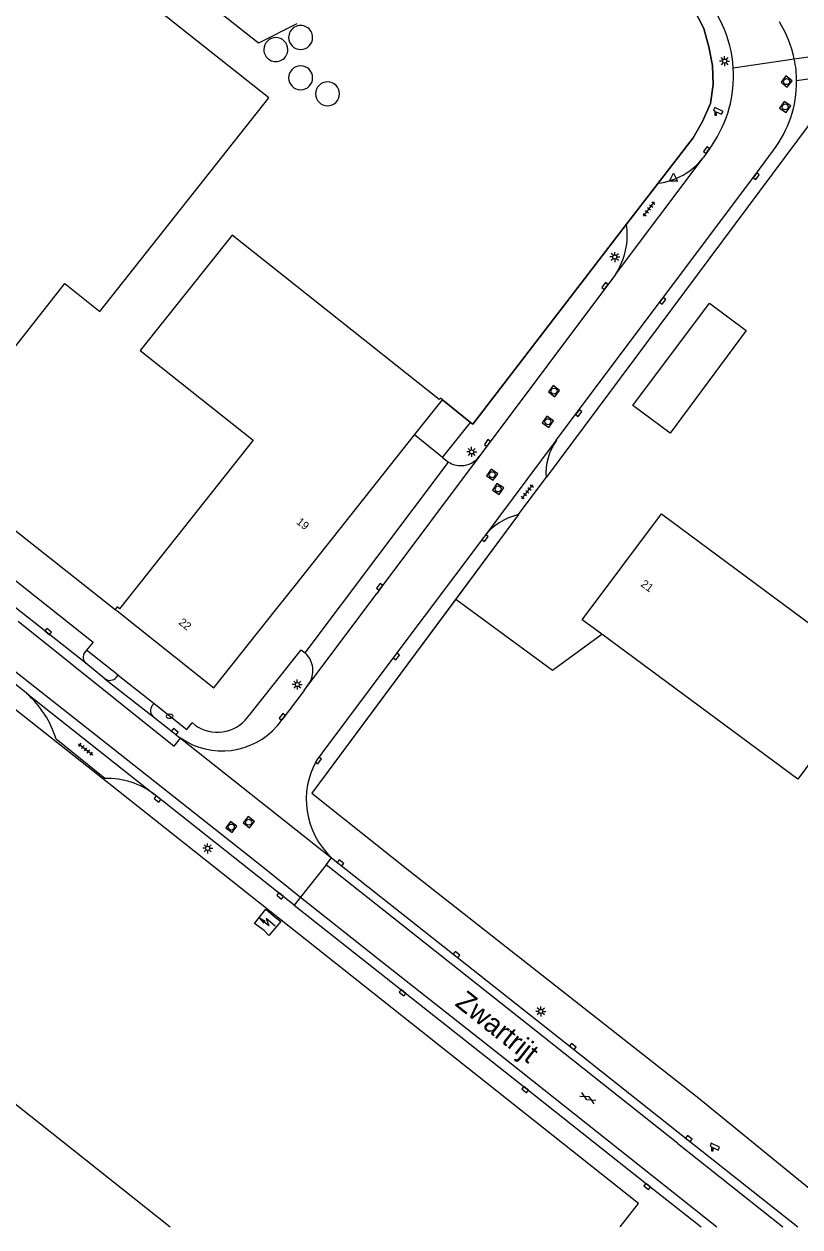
# Model space of a CAD drawing. Extents: x 136000 to 138005, y 398500 to 400500.
# Drawn here: x 136993.3 to 137090.3, y 398500 to 398650.2 of the extents above; entities that cross this region are included whole.
import ezdxf

# ---------------------------------------------------------------- set-up
doc = ezdxf.new("R2010")
doc.units = 0
for name, color, linetype in [('gg-afsc-draadraster', 7, 'Continuous'), ('gg-afsc-hekwerk', 7, 'Continuous'), ('gg-afsc-lijn draadraster', 7, 'Continuous'), ('gg-afsc-muur', 7, 'Continuous'), ('gg-anno-huisnummerreeks BGT', 7, 'Continuous'), ('gg-anno-openbare ruimte label', 7, 'Continuous'), ('gg-bbg-bijgebouw', 7, 'Continuous'), ('gg-bbg-gedigitaliseerde bebouwing', 7, 'Continuous'), ('gg-bbg-hoofdgebouw', 7, 'Continuous'), ('gg-bbg-lage trafo', 7, 'Continuous'), ('gg-bbg-opslagtank', 7, 'Continuous'), ('gg-knt-bronhoudergrens', 7, 'Continuous'), ('gg-knt-verharding', 7, 'Continuous'), ('gg-knt-verharding nz', 7, 'Continuous'), ('gt-grn-vlakafsluiter', 7, 'Continuous'), ('gt-grn-weggrens', 7, 'Continuous'), ('gt-symb-brandkraan', 7, 'Continuous'), ('gt-symb-camera', 7, 'Continuous'), ('gt-symb-gesloten verharding', 7, 'Continuous'), ('gt-symb-kolk', 7, 'Continuous'), ('gt-symb-lichtmast', 7, 'Continuous'), ('gt-symb-rioolschacht', 7, 'Continuous'), ('gt-symb-tegel verharding', 7, 'Continuous'), ('gt-symb-trafo symbool', 7, 'Continuous'), ('gt-symb-waterafsluiter', 7, 'Continuous')]:
    doc.layers.add(name, color=color, linetype=linetype)

# ---------------------------------------------------------------- blocks, each defined once
blk = doc.blocks.new('gt0-KOLK')
at = {"layer": 'gt-symb-kolk'}
blk.add_lwpolyline([(0, 0), (0.37, 0), (0.37, 0.4), (-0.38, 0.4), (-0.38, 0), (0, 0)], dxfattribs=at)
blk = doc.blocks.new('gt0-CAMERA')
at = {"layer": 'gt-symb-camera'}
for points in [[(0.07, 0.48), (0.75, 0.16), (0.92, 0.51), (-0.12, 1), (-0.28, 0.65), (-0.07, 0.55)], [(0.07, 0.48), (0.07, 0), (-0.07, 0), (-0.07, 0.55)]]:
    blk.add_lwpolyline(points, dxfattribs=at)
blk = doc.blocks.new('gt0-GESVH1')
at = {"layer": 'gt-symb-gesloten verharding'}
for p, q in [((-0.99, -0.26), (0.01, 0.24)), ((0.01, -0.26), (-0.99, 0.24)), ((0.01, 0.24), (1.01, -0.26)), ((1.01, 0.24), (0.01, -0.26))]:
    blk.add_line(p, q, dxfattribs=at)
blk = doc.blocks.new('gt0-LMAST')
at = {"layer": 'gt-symb-lichtmast'}
for p, q in [((-0.18, 0.17), (-0.45, 0.44)), ((-0.01, 0.25), (-0.01, 0.62)), ((0.17, 0.17), (0.44, 0.44)), ((-0.26, 0), (-0.63, 0)), ((-0.18, -0.18), (-0.45, -0.45)), ((-0.01, -0.25), (-0.01, -0.63)), ((0.44, -0.45), (0.17, -0.18)), ((0.24, 0), (0.62, 0))]:
    blk.add_line(p, q, dxfattribs=at)
blk.add_circle((-0.01, 0), 0.25, dxfattribs=at)
blk = doc.blocks.new('gt0-RS')
at = {"layer": 'gt-symb-rioolschacht'}
blk.add_lwpolyline([(-0.5, -0.5), (0.5, -0.5), (0.5, 0.5), (-0.5, 0.5)], close=True, dxfattribs=at)
blk.add_circle((0, 0), 0.375, dxfattribs=at)
blk = doc.blocks.new('gt0-TEG1')
at = {"layer": 'gt-symb-tegel verharding'}
for p, q in [((-1.12, 0), (1.12, 0)), ((-0.9, -0.25), (-0.9, 0.25)), ((-0.45, -0.25), (-0.45, 0.25)), ((0, -0.25), (0, 0.25)), ((0.45, -0.25), (0.45, 0.25)), ((0.9, -0.25), (0.9, 0.25))]:
    blk.add_line(p, q, dxfattribs=at)
blk = doc.blocks.new('gt0-HSP')
at = {"layer": 'gt-symb-trafo symbool'}
for points in [[(0.77, 0.75), (-0.53, 0), (0.47, 0), (-0.83, -0.75)], [(-0.22, -0.24), (-0.83, -0.75), (-0.08, -0.48)]]:
    blk.add_lwpolyline(points, dxfattribs=at)
blk = doc.blocks.new('gt0-WAFSL')
at = {"layer": 'gt-symb-waterafsluiter'}
for p, q in [((-0.5, -0.33), (0, 0.67)), ((0, 0.67), (0.5, -0.33)), ((0.5, -0.33), (-0.5, -0.33))]:
    blk.add_line(p, q, dxfattribs=at)
blk = doc.blocks.new('gt0-BR')
at = {"layer": 'gt-symb-brandkraan'}
for centre, radius, start, end in [((-0.24, 0), 0.206, 107.5669, 252.4331), ((0.6, -2.66), 3, 106.892, 107.5669), ((0, -0.69), 0.938, 73.108, 106.892), ((-0.6, -2.66), 3, 72.4331, 73.108), ((0.24, 0), 0.206, 287.567, 72.4331), ((0.6, 2.66), 3, 252.4331, 253.108), ((0, 0.69), 0.938, 253.108, 286.8921), ((-0.6, 2.66), 3, 286.8921, 287.567)]:
    blk.add_arc(centre, radius, start, end, dxfattribs=at)

msp = doc.modelspace()

# ---------------------------------------------------------------- linework, layer by layer
at = {"layer": 'gg-afsc-draadraster'}
msp.add_lwpolyline([(137095.24, 398641.97), (137093.13, 398639.98), (137058.55, 398593.61)], dxfattribs=at)
at = {"layer": 'gg-afsc-hekwerk'}
for p, q in [((137072.57, 398630.38), (137068.62, 398625.24)), ((137049.09, 398600.48), (137045.61, 398603.33)), ((137067.79, 398500), (137070.11, 398502.94))]:
    msp.add_line(p, q, dxfattribs=at)
for points in [[(137072.84, 398660.24), (137078.27, 398649.68), (137078.88, 398647.38), (137079.36, 398645.06), (137079.42, 398642.68), (137079.08, 398640.34), (137078.1, 398638.09), (137076.93, 398636.04), (137072.57, 398630.38)], [(137070.11, 398502.94), (137003.9, 398555.4), (136968.24, 398583.54), (136908.35, 398630.87)], [(137068.62, 398625.24), (137049.38, 398600.25), (137049.09, 398600.48)]]:
    msp.add_lwpolyline(points, dxfattribs=at)
at = {"layer": 'gg-afsc-lijn draadraster'}
for points in [[(137095.24, 398641.97), (137093.13, 398639.98), (137058.55, 398593.61)], [(137055.1, 398588.97), (137029.29, 398554.16), (137041.52, 398544.45), (137077.45, 398516.25), (137097.36, 398500)]]:
    msp.add_lwpolyline(points, dxfattribs=at)
at = {"layer": 'gg-afsc-muur'}
for points in [[(137045.61, 398603.33), (137049.09, 398600.48), (137049.38, 398600.25), (137068.62, 398625.24), (137072.57, 398630.38), (137076.93, 398636.04), (137078.1, 398638.09), (137079.08, 398640.34), (137079.42, 398642.68), (137079.36, 398645.06), (137078.88, 398647.38), (137078.27, 398649.68), (137072.84, 398660.24), (137068.15, 398657.88)], [(137067.79, 398500), (137070.11, 398502.94), (137003.9, 398555.4), (136968.24, 398583.54), (136908.35, 398630.87), (136933.17, 398500)]]:
    msp.add_lwpolyline(points, dxfattribs=at)
at = {"layer": 'gg-bbg-bijgebouw'}
for p, q in [((137069.4, 398602.59), (137078.97, 398615.37)), ((137078.97, 398615.37), (137083.57, 398611.98))]:
    msp.add_line(p, q, dxfattribs=at)
msp.add_lwpolyline([(137083.57, 398611.98), (137074.05, 398599.14), (137069.4, 398602.59)], dxfattribs=at)
at = {"layer": 'gg-bbg-gedigitaliseerde bebouwing'}
msp.add_line((137065.52, 398574.03), (137063.08, 398575.83), dxfattribs=at)
msp.add_lwpolyline([(137099.84, 398569.17), (137090.01, 398555.94), (137065.52, 398574.03)], dxfattribs=at)
at = {"layer": 'gg-bbg-hoofdgebouw'}
for p, q in [((137042.1, 398598.92), (137045.61, 398603.33)), ((137027.22, 398580.16), (137042.1, 398598.92)), ((137024.75, 398577.05), (137027.22, 398580.16)), ((137004.7, 398577.13), (137004.93, 398576.94))]:
    msp.add_line(p, q, dxfattribs=at)
for points in [[(137027.39, 398650.29), (137022.62, 398647.84), (137003.67, 398662.84)], [(136981.17, 398595.92), (136998.4, 398617.83), (137002.78, 398614.34), (137023.89, 398641.03), (137002.12, 398658.3), (136972.82, 398648.96), (136974.38, 398644.14), (136956.18, 398621.21), (136955.97, 398621.37), (136955.75, 398621.08), (136956.09, 398620.91), (136953.58, 398617.79)], [(137045.61, 398603.33), (137045.36, 398603.53), (137045.21, 398603.34), (137019.32, 398623.89), (137007.84, 398609.47), (137021.94, 398598.28), (137005.26, 398577.19), (137004.95, 398577.44), (137004.7, 398577.13)], [(137063.08, 398575.83), (137072.96, 398589.06), (137099.84, 398569.17)], [(137004.93, 398576.94), (137017.04, 398567.33), (137024.75, 398577.05)], [(136959.52, 398500), (136956.71, 398502.23), (136976.73, 398527.62), (136999.41, 398509.66), (137011.59, 398500)]]:
    msp.add_lwpolyline(points, dxfattribs=at)
at = {"layer": 'gg-bbg-lage trafo'}
msp.add_lwpolyline([(137025.42, 398538.14), (137023.92, 398536.42), (137023.3, 398537.01), (137022.1, 398537.89), (137023.54, 398539.68), (137024.68, 398538.68), (137025.42, 398538.14)], dxfattribs=at)
at = {"layer": 'gg-bbg-opslagtank'}
for centre, start, end in [((137027.88, 398648.57), 0.0382, 180.0764), ((137024.78, 398647.06), 0.0764, 180.0382), ((137027.88, 398648.57), 180.0764, 0.0382), ((137024.78, 398647.06), 180.0382, 0.0764), ((137027.88, 398643.53), 0.0382, 180.0382), ((137027.88, 398643.53), 180.0382, 0.0382), ((137031.24, 398641.53), 0, 180), ((137031.24, 398641.53), 180, 0)]:
    msp.add_arc(centre, 1.5, start, end, dxfattribs=at)
at = {"layer": 'gg-knt-bronhoudergrens'}
msp.add_line((137055.1, 398588.97), (137047.26, 398578.4), dxfattribs=at)
for points in [[(137047.26, 398578.4), (137029.29, 398554.16), (137041.52, 398544.45), (137077.45, 398516.25), (137097.36, 398500)], [(137047.26, 398578.4), (137059.36, 398569.54), (137065.52, 398574.03)]]:
    msp.add_lwpolyline(points, dxfattribs=at)
at = {"layer": 'gg-knt-verharding'}
for p, q in [((137074.72, 398661.57), (137080.55, 398650.21)), ((137079.3, 398635.14), (137078.17, 398633.54)), ((137067.23, 398618.95), (137078.17, 398633.54)), ((137067.23, 398618.95), (137050.2, 398596.22)), ((137045.59, 398596.12), (137049.09, 398600.48)), ((137045.59, 398596.12), (137042.1, 398598.92)), ((137059.83, 398598.26), (137050.76, 398586.16)), ((137055.1, 398588.97), (137058.55, 398593.61)), ((137001.04, 398570.4), (136981.79, 398585.58)), ((137028.34, 398566.99), (137037.4, 398579.11)), ((137001.13, 398572.03), (137000.91, 398571.77)), ((137005.07, 398568.92), (137001.13, 398572.03)), ((137021.57, 398564.05), (137027.93, 398572.1)), ((137003.43, 398568.48), (137001.04, 398570.4)), ((137003.43, 398568.48), (137009.5, 398563.71)), ((137004.83, 398568.64), (137005.07, 398568.92)), ((136993.63, 398566.66), (137009.62, 398554.01)), ((137028.34, 398566.99), (137025.58, 398563.4)), ((137028.34, 398566.99), (137028.97, 398567.97)), ((137009.56, 398565.39), (137009.33, 398565.12)), ((137009.5, 398563.71), (137012.23, 398561.56)), ((137020.96, 398563.28), (137021.57, 398564.05)), ((137024.98, 398562.61), (137025.58, 398563.4)), ((137003.42, 398556.01), (136997.33, 398560.91)), ((137027.08, 398540.21), (137009.62, 398554.01))]:
    msp.add_line(p, q, dxfattribs=at)
for points in [[(137101.64, 398645.99), (137100.35, 398645.5), (137092.43, 398643.51), (137089.86, 398643.14)], [(137059.83, 398598.26), (137072.96, 398615.79), (137084.65, 398631.35), (137086.97, 398634.5)], [(137050.2, 398596.22), (137037.92, 398579.83), (137037.4, 398579.11)], [(137045.59, 398596.12), (137046.19, 398595.65), (137046.36, 398595.54)], [(137050.76, 398586.16), (137039.67, 398571.36), (137030.51, 398559.19), (137029.93, 398558.37)], [(136993.63, 398566.66), (136992.33, 398567.72), (136977.02, 398579.8), (136974.89, 398581.46)], [(137027.93, 398572.1), (137028.3, 398571.81), (137028.43, 398571.7)], [(137009.56, 398565.39), (137013.66, 398562.14), (137014.32, 398562.98)], [(137031.75, 398546.11), (137032.75, 398545.31), (137061.77, 398522.38), (137076.27, 398510.87), (137090.02, 398500)], [(137027.08, 398540.21), (137056.04, 398517.32), (137071.31, 398505.21), (137077.93, 398500)]]:
    msp.add_lwpolyline(points, dxfattribs=at)
for centre, radius, start, end in [((137066.68, 398643.77), 15.3, 3.6647, 24.8767), ((137075.81, 398643.04), 14.05, 11.6859, 32.1176), ((137085.14, 398681.86), 36.24, 277.0123, 292.289), ((137066.67, 398643.77), 15.3, 325.6412, 3.665), ((137075.84, 398643.03), 14.02, 0.4186, 11.721), ((137075.8, 398643.04), 14.06, 322.6027, 0.4081), ((137071.58, 398638.65), 8.34, 276.7977, 322.1972), ((137059.4, 398623.98), 9.3, 327.2845, 7.8026), ((137065.83, 398594.1), 7.3, 145.2221, 183.8389), ((137047.9, 398598.01), 2.92, 238.0479, 272.1583), ((137047.9, 398597.99), 2.9, 272.1668, 322.2974), ((137056.99, 398581.32), 7.89, 103.871, 142.1125), ((137001.66, 398571.15), 0.975, 140.2446, 230.6242), ((137026.44, 398569.5), 2.97, 12.1256, 47.7789), ((137026.48, 398569.51), 2.93, 328.2794, 12.0182), ((137004.05, 398569.27), 1, 232.0761, 321.1532), ((136985.2, 398557.18), 12.69, 17.0701, 48.35), ((137010.17, 398564.5), 1.04, 143.5666, 229.665), ((137018.07, 398568.57), 9.12, 235.2254, 319.2283), ((137017.48, 398566.57), 4.78, 228.5233, 316.6325), ((137018.16, 398568.7), 9.29, 230.2634, 235.1939), ((137038.49, 398553.37), 9.91, 149.6893, 227.146), ((137003.75, 398546.45), 9.57, 52.1669, 92.0137)]:
    msp.add_arc(centre, radius, start, end, dxfattribs=at)
at = {"layer": 'gg-knt-verharding nz'}
for p, q in [((137028.43, 398571.7), (137046.36, 398595.54)), ((137031.06, 398545.24), (137031.75, 398546.11)), ((137057.1, 398524.6), (137031.06, 398545.24)), ((137075.01, 398510.41), (137057.1, 398524.6)), ((137075.01, 398510.41), (137088.15, 398500))]:
    msp.add_line(p, q, dxfattribs=at)
for points in [[(136918.04, 398628.1), (136928.72, 398619.54), (136931.89, 398617.13), (136956.04, 398597.98), (136968.59, 398588.11), (136991.92, 398569.61), (137004.49, 398559.73), (137023.14, 398544.96), (137027.87, 398541.21)], [(136992.56, 398575.66), (137012.06, 398560.07), (137012.86, 398561.07)], [(137027.87, 398541.21), (137038.7, 398532.62), (137052.81, 398521.48), (137079.87, 398500)]]:
    msp.add_lwpolyline(points, dxfattribs=at)
at = {"layer": 'gt-grn-vlakafsluiter'}
for p, q in [((136991.93, 398587.25), (137004.7, 398577.13)), ((137005.07, 398568.92), (137009.56, 398565.39))]:
    msp.add_line(p, q, dxfattribs=at)
msp.add_lwpolyline([(136983.31, 398587.84), (137001.97, 398573.06), (137001.13, 398572.03)], dxfattribs=at)
at = {"layer": 'gt-grn-weggrens'}
for p, q in [((137089.57, 398645.88), (137081.94, 398644.75)), ((137012.86, 398561.07), (137031.75, 398546.11)), ((137031.06, 398545.24), (137027.87, 398541.21)), ((137027.87, 398541.21), (137027.08, 398540.21))]:
    msp.add_line(p, q, dxfattribs=at)

# ---------------------------------------------------------------- block references
at = {"layer": 'gt-symb-brandkraan'}
msp.add_blockref('gt0-BR', (137011.51, 398563.78), dxfattribs=at)
at = {"layer": 'gt-symb-camera'}
for p in [(137079.74, 398638.82), (137079.32, 398509.45)]:
    msp.add_blockref('gt0-CAMERA', p, dxfattribs=at)
at = {"layer": 'gt-symb-gesloten verharding', "rotation": -28.82083594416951}
msp.add_blockref('gt0-GESVH1', (137063.77, 398516.09), dxfattribs=at)
at = {"layer": 'gt-symb-kolk'}
for p, rotation in [((137078.77, 398634.39), 54.848460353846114), ((137084.65, 398631.35), -126.91570677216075), ((137066.07, 398617.41), 53.21030035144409), ((137072.96, 398615.79), -126.82403351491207), ((137062.46, 398601.77), -126.7896996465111), ((137051.39, 398597.8), 53.2103003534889), ((137050.76, 398586.16), -126.869897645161), ((137037.92, 398579.83), 53.13010235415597), ((136996.22, 398574.2), -38.40017671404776), ((137039.67, 398571.36), -126.95012773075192), ((137025.73, 398563.6), 52.43140797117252), ((137012.04, 398561.7), -38.63586254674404), ((137029.93, 398558.37), -125.2313573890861), ((137010.12, 398553.61), 141.69800616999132), ((137032.75, 398545.31), -37.36253068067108), ((137025.44, 398541.51), 141.6624771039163), ((137047.25, 398533.85), -38.30199383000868), ((137040.74, 398529.41), 141.66247710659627), ((137061.77, 398522.38), -38.33752289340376), ((137056.04, 398517.32), 141.61754266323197), ((137076.27, 398510.87), -38.46294706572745), ((137071.31, 398505.21), 141.82346239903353)]:
    msp.add_blockref('gt0-KOLK', p, dxfattribs=dict(at, rotation=rotation))
at = {"layer": 'gt-symb-lichtmast'}
for p in [(137080.87, 398645.62), (137067.15, 398621.15), (137049.26, 398596.81), (137027.47, 398567.75), (137016.27, 398547.29), (137057.9, 398526.93)]:
    msp.add_blockref('gt0-LMAST', p, dxfattribs=at)
at = {"layer": 'gt-symb-rioolschacht'}
for p, rotation in [((137088.61, 398643.06), -37.89006281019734), ((137088.43, 398639.9), 146.37347087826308), ((137059.54, 398604.4), 51.984339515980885), ((137058.77, 398600.57), 54.6887865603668), ((137051.82, 398593.95), 55.67439803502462), ((137052.56, 398592.18), 56.83440068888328), ((137019.21, 398549.95), 142.84362584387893), ((137021.39, 398550.55), 141.45653727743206)]:
    msp.add_blockref('gt0-RS', p, dxfattribs=dict(at, rotation=rotation))
at = {"layer": 'gt-symb-tegel verharding'}
for p, rotation in [((137071.41, 398627.13), 53.2103003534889), ((137056.2, 398591.81), 51.295429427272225), ((137001.01, 398559.66), -37.89006281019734)]:
    msp.add_blockref('gt0-TEG1', p, dxfattribs=dict(at, rotation=rotation))
at = {"layer": 'gt-symb-trafo symbool', "rotation": -69.20927472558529}
msp.add_blockref('gt0-HSP', (137023.74, 398538.04), dxfattribs=at)
at = {"layer": 'gt-symb-waterafsluiter'}
msp.add_blockref('gt0-WAFSL', (137074.48, 398630.97), dxfattribs=at)

# ---------------------------------------------------------------- texts
at = {"layer": 'gg-anno-huisnummerreeks BGT'}
for s, rotation, p in [('19', 321.5, (137027.27, 398587.91)), ('21', 323.3, (137070.3, 398580.12)), ('22', 321.6, (137012.55, 398575.36))]:
    msp.add_text(s, height=1, rotation=rotation, dxfattribs=at).set_placement(p)
at = {"layer": 'gg-anno-openbare ruimte label'}
msp.add_text('Zwartrijt', height=2.5, rotation=321.5, dxfattribs=at).set_placement((137047.05, 398527.74))

doc.saveas('drawing.dxf')
